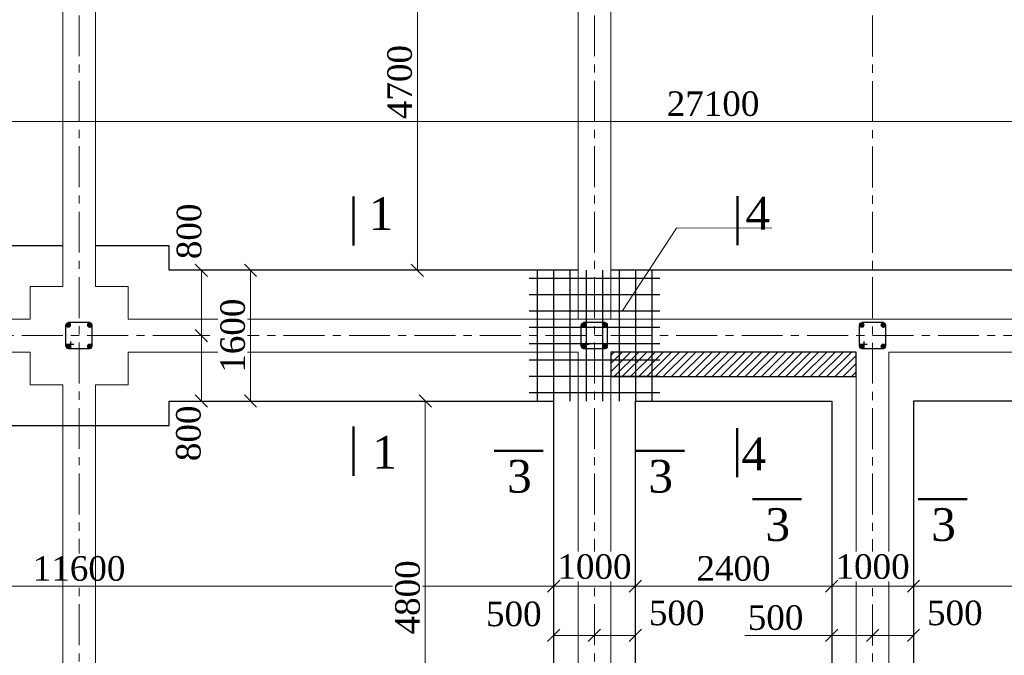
# Model space of a CAD drawing. Header units: millimetres. Extents: x 2063114 to 14983986, y -126020516 to 213791.
# Tile 705 of 731: x 2416572 to 2428608, y -21953 to -14182. Entities that reach past the tile are written whole.
import ezdxf
from ezdxf.enums import TextEntityAlignment as Align

# ---------------------------------------------------------------- set-up
doc = ezdxf.new("R2010")
doc.units = ezdxf.units.MM
doc.linetypes.add('CENTERX2', pattern=[4, 2.5, -0.5, 0.5, -0.5])
doc.layers.get('Defpoints').update_dxf_attribs({"color": 6, "lineweight": 35})
for name, color, linetype, lineweight in [('.', 7, 'Continuous', 15), ('_Размеры', 187, 'Continuous', 18), ('АСО-оси', 24, 'CENTERX2', 20), ('колонны', 7, 'Continuous', 40), ('раз.нар', 250, 'Continuous', 20), ('Стена', 7, 'Continuous', 35), ('СТЕНЫ', 7, 'Continuous', 20)]:
    doc.layers.add(name, color=color, linetype=linetype, lineweight=lineweight)
doc.layers.add('YQ_DIM', color=3, linetype='Continuous')
doc.styles.add('TIMES NEW', font='times.ttf', dxfattribs={"height": 200})
doc.styles.add('Times New Roman', font='times.ttf')
doc.dimstyles.new('hasan 25', dxfattribs={"dimscale": 100, "dimtxt": 2.5, "dimasz": 1.5, "dimexe": 0.7, "dimexo": 2, "dimtad": 1, "dimdec": 0, "dimlfac": 0.25, "dimtxsty": 'Times New Roman', "dimblk": 'OBLIQUE', "dimcen": 0.09, "dimadec": 0, "dimazin": 0, "dimtfac": 1, "dimtdec": 0, "dimtmove": 0, "dimatfit": 3, "dimldrblk": 'OBLIQUE', "dimfxl": 1, "dimarcsym": 0})
doc.dimstyles.new('Миржалол100', dxfattribs={"dimtxt": 300, "dimasz": 150, "dimexe": 100, "dimexo": 100, "dimgap": 63, "dimtad": 1, "dimdec": 0, "dimtxsty": 'Times New Roman', "dimblk": 'OBLIQUE', "dimcen": 100, "dimclrd": 256, "dimclre": 256, "dimclrt": 256, "dimadec": 0, "dimazin": 0, "dimtfac": 1, "dimtdec": 0, "dimtmove": 1, "dimatfit": 3, "dimfxl": 800, "dimlwd": 13, "dimlwe": 13, "dimarcsym": 0})

# ---------------------------------------------------------------- blocks, each defined once
blk = doc.blocks.new('_Oblique')
at = {"color": 0, "linetype": 'ByBlock', "lineweight": -2}
blk.add_line((-0.5, -0.5), (0.5, 0.5), dxfattribs=at)
blk = doc.blocks.new('*D4129')
at = {"color": 0, "lineweight": -2, "transparency": 16777216}
for p, q in [((2443713, -20849), (2443713, -21359)), ((2446913, -20849), (2446913, -21359)), ((2446913, -21289), (2443713, -21289))]:
    blk.add_line(p, q, dxfattribs=at)
at = {"layer": 'Defpoints', "color": 0, "transparency": 16777216}
for p in [(2443713, -20649), (2446913, -20649), (2443713, -21289)]:
    blk.add_point(p, dxfattribs=at)
at = {"color": 0, "lineweight": -2, "transparency": 16777216, "xscale": 150, "yscale": 150, "zscale": 150, "rotation": 180}
blk.add_blockref('_Oblique', (2443713, -21289), dxfattribs=at)
at = {"color": 0, "lineweight": -2, "transparency": 16777216, "xscale": 150, "yscale": 150, "zscale": 150}
blk.add_blockref('_Oblique', (2446913, -21289), dxfattribs=at)
at = {"color": 0, "transparency": 16777216, "insert": (2445353, -21099), "char_height": 250, "width": 109924.11, "attachment_point": 5, "style": 'Times New Roman'}
blk.add_mtext('1400', dxfattribs=at)
blk = doc.blocks.new('*D4192')
at = {"lineweight": 13, "transparency": 16777216}
for p, q in [((2418498, -17245), (2418893, -17245)), ((2418793, -18045), (2418793, -17245)), ((2418601, -18045), (2418893, -18045))]:
    blk.add_line(p, q, dxfattribs=at)
at = {"layer": 'Defpoints', "color": 0, "linetype": 'ByBlock', "transparency": 16777216}
for p in [(2418398, -17245), (2418793, -17245), (2418501, -18045)]:
    blk.add_point(p, dxfattribs=at)
at = {"linetype": 'ByBlock', "lineweight": 13, "transparency": 16777216, "xscale": 150, "yscale": 150, "zscale": 150}
for p, rotation in [((2418793, -17245), 90), ((2418793, -18045), 270)]:
    blk.add_blockref('_Oblique', p, dxfattribs=dict(at, rotation=rotation))
at = {"linetype": 'ByBlock', "lineweight": 30, "transparency": 16777216, "insert": (2418644, -16770), "char_height": 300, "attachment_point": 5, "rotation": 90, "style": 'Times New Roman', "bg_fill": 3, "box_fill_scale": 1.1, "bg_fill_color": 256, "bg_fill_true_color": 13158600, "bg_fill_transparency": 0}
blk.add_mtext('800', dxfattribs=at)
blk = doc.blocks.new('*D4193')
at = {"lineweight": 13, "transparency": 16777216}
for p, q in [((2418601, -18045), (2418893, -18045)), ((2418793, -18845), (2418793, -18045)), ((2418498, -18845), (2418893, -18845))]:
    blk.add_line(p, q, dxfattribs=at)
at = {"layer": 'Defpoints', "color": 0, "linetype": 'ByBlock', "transparency": 16777216}
for p in [(2418501, -18045), (2418793, -18045), (2418398, -18845)]:
    blk.add_point(p, dxfattribs=at)
at = {"linetype": 'ByBlock', "lineweight": 13, "transparency": 16777216, "xscale": 150, "yscale": 150, "zscale": 150, "rotation": 90}
blk.add_blockref('_Oblique', (2418793, -18045), dxfattribs=at)
at = {"linetype": 'ByBlock', "lineweight": 30, "transparency": 16777216, "insert": (2418636, -19239), "char_height": 300, "attachment_point": 5, "rotation": 90, "style": 'Times New Roman', "bg_fill": 3, "box_fill_scale": 1.1, "bg_fill_color": 256, "bg_fill_true_color": 13158600, "bg_fill_transparency": 0}
blk.add_mtext('800', dxfattribs=at)
at = {"linetype": 'ByBlock', "lineweight": 13, "transparency": 16777216, "xscale": 150, "yscale": 150, "zscale": 150, "rotation": 270}
blk.add_blockref('_Oblique', (2418793, -18845), dxfattribs=at)
blk = doc.blocks.new('*D4194')
at = {"lineweight": 13, "transparency": 16777216}
for p, q in [((2423098, -20702), (2423098, -21208)), ((2411498, -20702), (2411498, -21208)), ((2411498, -21108), (2423098, -21108))]:
    blk.add_line(p, q, dxfattribs=at)
at = {"layer": 'Defpoints', "color": 0, "linetype": 'ByBlock', "transparency": 16777216}
for p in [(2411498, -20602), (2423098, -20602), (2423098, -21108)]:
    blk.add_point(p, dxfattribs=at)
at = {"linetype": 'ByBlock', "lineweight": 13, "transparency": 16777216, "xscale": 150, "yscale": 150, "zscale": 150, "rotation": 180}
blk.add_blockref('_Oblique', (2411498, -21108), dxfattribs=at)
at = {"linetype": 'ByBlock', "lineweight": 13, "transparency": 16777216, "xscale": 150, "yscale": 150, "zscale": 150}
blk.add_blockref('_Oblique', (2423098, -21108), dxfattribs=at)
at = {"linetype": 'ByBlock', "lineweight": 30, "transparency": 16777216, "insert": (2417298, -20893), "char_height": 300, "attachment_point": 5, "style": 'Times New Roman', "bg_fill": 3, "box_fill_scale": 1.1, "bg_fill_color": 256, "bg_fill_true_color": 13158600, "bg_fill_transparency": 0}
blk.add_mtext('11600', dxfattribs=at)
blk = doc.blocks.new('*D4195')
at = {"lineweight": 13, "transparency": 16777216}
for p, q in [((2424098, -20510), (2424098, -21208)), ((2426498, -20737), (2426498, -21208)), ((2424098, -21108), (2426498, -21108))]:
    blk.add_line(p, q, dxfattribs=at)
at = {"layer": 'Defpoints', "color": 0, "linetype": 'ByBlock', "transparency": 16777216}
for p in [(2424098, -20410), (2426498, -20637), (2426498, -21108)]:
    blk.add_point(p, dxfattribs=at)
at = {"linetype": 'ByBlock', "lineweight": 13, "transparency": 16777216, "xscale": 150, "yscale": 150, "zscale": 150, "rotation": 180}
blk.add_blockref('_Oblique', (2424098, -21108), dxfattribs=at)
at = {"linetype": 'ByBlock', "lineweight": 13, "transparency": 16777216, "xscale": 150, "yscale": 150, "zscale": 150}
blk.add_blockref('_Oblique', (2426498, -21108), dxfattribs=at)
at = {"linetype": 'ByBlock', "lineweight": 30, "transparency": 16777216, "insert": (2425298, -20893), "char_height": 300, "attachment_point": 5, "style": 'Times New Roman', "bg_fill": 3, "box_fill_scale": 1.1, "bg_fill_color": 256, "bg_fill_true_color": 13158600, "bg_fill_transparency": 0}
blk.add_mtext('2400', dxfattribs=at)
blk = doc.blocks.new('*D4196')
at = {"lineweight": 13, "transparency": 16777216}
for p, q in [((2427498, -20596), (2427498, -21208)), ((2431098, -20759), (2431098, -21208)), ((2427498, -21108), (2431098, -21108))]:
    blk.add_line(p, q, dxfattribs=at)
at = {"layer": 'Defpoints', "color": 0, "linetype": 'ByBlock', "transparency": 16777216}
for p in [(2427498, -20496), (2431098, -20659), (2431098, -21108)]:
    blk.add_point(p, dxfattribs=at)
at = {"linetype": 'ByBlock', "lineweight": 13, "transparency": 16777216, "xscale": 150, "yscale": 150, "zscale": 150, "rotation": 180}
blk.add_blockref('_Oblique', (2427498, -21108), dxfattribs=at)
at = {"linetype": 'ByBlock', "lineweight": 13, "transparency": 16777216, "xscale": 150, "yscale": 150, "zscale": 150}
blk.add_blockref('_Oblique', (2431098, -21108), dxfattribs=at)
at = {"linetype": 'ByBlock', "lineweight": 30, "transparency": 16777216, "insert": (2429298, -20893), "char_height": 300, "attachment_point": 5, "style": 'Times New Roman', "bg_fill": 3, "box_fill_scale": 1.1, "bg_fill_color": 256, "bg_fill_true_color": 13158600, "bg_fill_transparency": 0}
blk.add_mtext('3600', dxfattribs=at)
blk = doc.blocks.new('*D4198')
at = {"lineweight": 13, "transparency": 16777216}
for p, q in [((2420730, -18845), (2421630, -18845)), ((2421530, -18845), (2421530, -23645)), ((2420730, -23645), (2421630, -23645))]:
    blk.add_line(p, q, dxfattribs=at)
at = {"layer": 'Defpoints', "color": 0, "linetype": 'ByBlock', "transparency": 16777216}
for p in [(2420258, -18845), (2419973, -23645), (2421530, -23645)]:
    blk.add_point(p, dxfattribs=at)
at = {"linetype": 'ByBlock', "lineweight": 13, "transparency": 16777216, "xscale": 150, "yscale": 150, "zscale": 150}
for p, rotation in [((2421530, -18845), 90), ((2421530, -23645), 270)]:
    blk.add_blockref('_Oblique', p, dxfattribs=dict(at, rotation=rotation))
at = {"linetype": 'ByBlock', "lineweight": 30, "transparency": 16777216, "insert": (2421315, -21245), "char_height": 300, "attachment_point": 5, "rotation": 90, "style": 'Times New Roman', "bg_fill": 3, "box_fill_scale": 1.1, "bg_fill_color": 256, "bg_fill_true_color": 13158600, "bg_fill_transparency": 0}
blk.add_mtext('4800', dxfattribs=at)
blk = doc.blocks.new('*D4220')
at = {"lineweight": 13, "transparency": 16777216}
for p, q in [((2418893, -17245), (2419493, -17245)), ((2419393, -17245), (2419393, -18845)), ((2418893, -18845), (2419493, -18845))]:
    blk.add_line(p, q, dxfattribs=at)
at = {"layer": 'Defpoints', "color": 0, "linetype": 'ByBlock', "transparency": 16777216}
for p in [(2418793, -17245), (2418793, -18845), (2419393, -18845)]:
    blk.add_point(p, dxfattribs=at)
at = {"linetype": 'ByBlock', "lineweight": 13, "transparency": 16777216, "xscale": 150, "yscale": 150, "zscale": 150}
for p, rotation in [((2419393, -17245), 90), ((2419393, -18845), 270)]:
    blk.add_blockref('_Oblique', p, dxfattribs=dict(at, rotation=rotation))
at = {"linetype": 'ByBlock', "lineweight": 30, "transparency": 16777216, "insert": (2419177, -18045), "char_height": 300, "attachment_point": 5, "rotation": 90, "style": 'Times New Roman', "bg_fill": 3, "box_fill_scale": 1.1, "bg_fill_color": 256, "bg_fill_true_color": 13158600, "bg_fill_transparency": 0}
blk.add_mtext('1600', dxfattribs=at)
blk = doc.blocks.new('*D4232')
at = {"lineweight": 13, "transparency": 16777216}
for p, q in [((2423098, -20958), (2423098, -21208)), ((2424098, -20944), (2424098, -21208)), ((2423098, -21108), (2424098, -21108))]:
    blk.add_line(p, q, dxfattribs=at)
at = {"layer": 'Defpoints', "color": 0, "linetype": 'ByBlock', "transparency": 16777216}
for p in [(2423098, -20858), (2424098, -20844), (2424098, -21108)]:
    blk.add_point(p, dxfattribs=at)
at = {"linetype": 'ByBlock', "lineweight": 30, "transparency": 16777216, "insert": (2423598, -20870), "char_height": 300, "attachment_point": 5, "style": 'Times New Roman', "bg_fill": 3, "box_fill_scale": 1.1, "bg_fill_color": 256, "bg_fill_true_color": 13158600, "bg_fill_transparency": 0}
blk.add_mtext('1000', dxfattribs=at)
at = {"linetype": 'ByBlock', "lineweight": 13, "transparency": 16777216, "xscale": 150, "yscale": 150, "zscale": 150, "rotation": 180}
blk.add_blockref('_Oblique', (2423098, -21108), dxfattribs=at)
at = {"linetype": 'ByBlock', "lineweight": 13, "transparency": 16777216, "xscale": 150, "yscale": 150, "zscale": 150}
blk.add_blockref('_Oblique', (2424098, -21108), dxfattribs=at)
blk = doc.blocks.new('*D4233')
at = {"lineweight": 13, "transparency": 16777216}
for p, q in [((2423598, -21498), (2423598, -21809)), ((2424098, -21494), (2424098, -21809)), ((2423598, -21709), (2424098, -21709))]:
    blk.add_line(p, q, dxfattribs=at)
at = {"layer": 'Defpoints', "color": 0, "linetype": 'ByBlock', "transparency": 16777216}
for p in [(2423598, -21398), (2424098, -21394), (2424098, -21709)]:
    blk.add_point(p, dxfattribs=at)
at = {"linetype": 'ByBlock', "lineweight": 13, "transparency": 16777216, "xscale": 150, "yscale": 150, "zscale": 150, "rotation": 180}
blk.add_blockref('_Oblique', (2423598, -21709), dxfattribs=at)
at = {"linetype": 'ByBlock', "lineweight": 13, "transparency": 16777216, "xscale": 150, "yscale": 150, "zscale": 150}
blk.add_blockref('_Oblique', (2424098, -21709), dxfattribs=at)
at = {"linetype": 'ByBlock', "lineweight": 30, "transparency": 16777216, "insert": (2424603, -21437), "char_height": 300, "attachment_point": 5, "style": 'Times New Roman', "bg_fill": 3, "box_fill_scale": 1.1, "bg_fill_color": 256, "bg_fill_true_color": 13158600, "bg_fill_transparency": 0}
blk.add_mtext('500', dxfattribs=at)
blk = doc.blocks.new('*D4234')
at = {"lineweight": 13, "transparency": 16777216}
for p, q in [((2423098, -21510), (2423098, -21809)), ((2423598, -21498), (2423598, -21809)), ((2423598, -21709), (2423098, -21709))]:
    blk.add_line(p, q, dxfattribs=at)
at = {"layer": 'Defpoints', "color": 0, "linetype": 'ByBlock', "transparency": 16777216}
for p in [(2423098, -21410), (2423598, -21398), (2423098, -21709)]:
    blk.add_point(p, dxfattribs=at)
at = {"linetype": 'ByBlock', "lineweight": 13, "transparency": 16777216, "xscale": 150, "yscale": 150, "zscale": 150, "rotation": 180}
blk.add_blockref('_Oblique', (2423098, -21709), dxfattribs=at)
at = {"linetype": 'ByBlock', "lineweight": 13, "transparency": 16777216, "xscale": 150, "yscale": 150, "zscale": 150}
blk.add_blockref('_Oblique', (2423598, -21709), dxfattribs=at)
at = {"linetype": 'ByBlock', "lineweight": 30, "transparency": 16777216, "insert": (2422612, -21449), "char_height": 300, "attachment_point": 5, "style": 'Times New Roman', "bg_fill": 3, "box_fill_scale": 1.1, "bg_fill_color": 256, "bg_fill_true_color": 13158600, "bg_fill_transparency": 0}
blk.add_mtext('500', dxfattribs=at)
blk = doc.blocks.new('*D4235')
at = {"lineweight": 13, "transparency": 16777216}
for p, q in [((2426498, -20958), (2426498, -21208)), ((2427498, -20944), (2427498, -21208)), ((2426498, -21108), (2427498, -21108))]:
    blk.add_line(p, q, dxfattribs=at)
at = {"layer": 'Defpoints', "color": 0, "linetype": 'ByBlock', "transparency": 16777216}
for p in [(2426498, -20858), (2427498, -20844), (2427498, -21108)]:
    blk.add_point(p, dxfattribs=at)
at = {"linetype": 'ByBlock', "lineweight": 30, "transparency": 16777216, "insert": (2426998, -20870), "char_height": 300, "attachment_point": 5, "style": 'Times New Roman', "bg_fill": 3, "box_fill_scale": 1.1, "bg_fill_color": 256, "bg_fill_true_color": 13158600, "bg_fill_transparency": 0}
blk.add_mtext('1000', dxfattribs=at)
at = {"linetype": 'ByBlock', "lineweight": 13, "transparency": 16777216, "xscale": 150, "yscale": 150, "zscale": 150, "rotation": 180}
blk.add_blockref('_Oblique', (2426498, -21108), dxfattribs=at)
at = {"linetype": 'ByBlock', "lineweight": 13, "transparency": 16777216, "xscale": 150, "yscale": 150, "zscale": 150}
blk.add_blockref('_Oblique', (2427498, -21108), dxfattribs=at)
blk = doc.blocks.new('*D4236')
at = {"lineweight": 13, "transparency": 16777216}
for p, q in [((2426998, -21498), (2426998, -21809)), ((2427498, -21494), (2427498, -21809)), ((2426998, -21709), (2427498, -21709))]:
    blk.add_line(p, q, dxfattribs=at)
at = {"layer": 'Defpoints', "color": 0, "linetype": 'ByBlock', "transparency": 16777216}
for p in [(2426998, -21398), (2427498, -21394), (2427498, -21709)]:
    blk.add_point(p, dxfattribs=at)
at = {"linetype": 'ByBlock', "lineweight": 13, "transparency": 16777216, "xscale": 150, "yscale": 150, "zscale": 150, "rotation": 180}
blk.add_blockref('_Oblique', (2426998, -21709), dxfattribs=at)
at = {"linetype": 'ByBlock', "lineweight": 13, "transparency": 16777216, "xscale": 150, "yscale": 150, "zscale": 150}
blk.add_blockref('_Oblique', (2427498, -21709), dxfattribs=at)
at = {"linetype": 'ByBlock', "lineweight": 30, "transparency": 16777216, "insert": (2428003, -21437), "char_height": 300, "attachment_point": 5, "style": 'Times New Roman', "bg_fill": 3, "box_fill_scale": 1.1, "bg_fill_color": 256, "bg_fill_true_color": 13158600, "bg_fill_transparency": 0}
blk.add_mtext('500', dxfattribs=at)
blk = doc.blocks.new('*D4237')
at = {"lineweight": 13, "transparency": 16777216}
for p, q in [((2426498, -21510), (2426498, -21809)), ((2426998, -21498), (2426998, -21809)), ((2425435, -21709), (2426498, -21709)), ((2426998, -21709), (2426498, -21709))]:
    blk.add_line(p, q, dxfattribs=at)
at = {"layer": 'Defpoints', "color": 0, "linetype": 'ByBlock', "transparency": 16777216}
for p in [(2426498, -21410), (2426998, -21398), (2426498, -21709)]:
    blk.add_point(p, dxfattribs=at)
at = {"linetype": 'ByBlock', "lineweight": 13, "transparency": 16777216, "xscale": 150, "yscale": 150, "zscale": 150, "rotation": 180}
blk.add_blockref('_Oblique', (2426498, -21709), dxfattribs=at)
at = {"linetype": 'ByBlock', "lineweight": 13, "transparency": 16777216, "xscale": 150, "yscale": 150, "zscale": 150}
blk.add_blockref('_Oblique', (2426998, -21709), dxfattribs=at)
at = {"linetype": 'ByBlock', "lineweight": 30, "transparency": 16777216, "insert": (2425812, -21494), "char_height": 300, "attachment_point": 5, "style": 'Times New Roman', "bg_fill": 3, "box_fill_scale": 1.1, "bg_fill_color": 256, "bg_fill_true_color": 13158600, "bg_fill_transparency": 0}
blk.add_mtext('500', dxfattribs=at)
blk = doc.blocks.new('*D4241')
at = {"lineweight": 13, "transparency": 16777216}
for p, q in [((2420634, -12545), (2421534, -12545)), ((2421434, -12545), (2421434, -17245)), ((2420634, -17245), (2421534, -17245))]:
    blk.add_line(p, q, dxfattribs=at)
at = {"layer": 'Defpoints', "color": 0, "linetype": 'ByBlock', "transparency": 16777216}
for p in [(2420161, -12545), (2419881, -17245), (2421434, -17245)]:
    blk.add_point(p, dxfattribs=at)
at = {"linetype": 'ByBlock', "lineweight": 13, "transparency": 16777216, "xscale": 150, "yscale": 150, "zscale": 150}
for p, rotation in [((2421434, -12545), 90), ((2421434, -17245), 270)]:
    blk.add_blockref('_Oblique', p, dxfattribs=dict(at, rotation=rotation))
at = {"linetype": 'ByBlock', "lineweight": 30, "transparency": 16777216, "insert": (2421218, -14945), "char_height": 300, "attachment_point": 5, "rotation": 90, "style": 'Times New Roman', "bg_fill": 3, "box_fill_scale": 1.1, "bg_fill_color": 256, "bg_fill_true_color": 13158600, "bg_fill_transparency": 0}
blk.add_mtext('4700', dxfattribs=at)
blk = doc.blocks.new('*D4243')
at = {"lineweight": 13, "transparency": 16777216}
for p, q in [((2411498, -14930), (2411498, -15527)), ((2438598, -14993), (2438598, -15527)), ((2438598, -15427), (2411498, -15427))]:
    blk.add_line(p, q, dxfattribs=at)
at = {"layer": 'Defpoints', "color": 0, "linetype": 'ByBlock', "transparency": 16777216}
for p in [(2411498, -14830), (2438598, -14893), (2411498, -15427)]:
    blk.add_point(p, dxfattribs=at)
at = {"linetype": 'ByBlock', "lineweight": 13, "transparency": 16777216, "xscale": 150, "yscale": 150, "zscale": 150, "rotation": 180}
blk.add_blockref('_Oblique', (2411498, -15427), dxfattribs=at)
at = {"linetype": 'ByBlock', "lineweight": 13, "transparency": 16777216, "xscale": 150, "yscale": 150, "zscale": 150}
blk.add_blockref('_Oblique', (2438598, -15427), dxfattribs=at)
at = {"linetype": 'ByBlock', "lineweight": 30, "transparency": 16777216, "insert": (2425048, -15211), "char_height": 300, "attachment_point": 5, "style": 'Times New Roman', "bg_fill": 3, "box_fill_scale": 1.1, "bg_fill_color": 256, "bg_fill_true_color": 13158600, "bg_fill_transparency": 0}
blk.add_mtext('27100', dxfattribs=at)

msp = doc.modelspace()

# ---------------------------------------------------------------- hatches: boundary and pattern name
at = {"layer": '.'}
h = msp.add_hatch(color=251, dxfattribs=at)
h.dxf.hatch_style = 1
h.paths.add_polyline_path([(2417191.34396, -17926.35239, 0.1154889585), (2417194.33539, -17913.57396, 0.5406689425), (2417154.02401, -17887.19234)])
h.paths.add_polyline_path([(2417185.50351, -17934.32266, 0.0864494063), (2417191.34396, -17926.35239), (2417154.02401, -17887.19234, 0.0802540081), (2417146.30314, -17892.16269)])
h.paths.add_polyline_path([(2417146.30314, -17892.16269, 0.2127919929), (2417136.75867, -17913.57396, 0.6611642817), (2417185.50351, -17934.32266)])
h = msp.add_hatch(color=251, dxfattribs=at)
h.dxf.hatch_style = 1
h.paths.add_polyline_path([(2417415.4586, -17890.33148), (2417453.79811, -17930.85112, 0.141630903), (2417458.238, -17915.49138, 0.5719973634)])
h.paths.add_polyline_path([(2417415.4586, -17890.33148, 0.056217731), (2417410.20575, -17894.08011), (2417449.40612, -17936.24009, 0.0605934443), (2417453.79811, -17930.85112)])
h.paths.add_polyline_path([(2417410.20575, -17894.08011, 0.2127919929), (2417400.66128, -17915.49138, 0.6611642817), (2417449.40612, -17936.24009)])
h = msp.add_hatch(color=251, dxfattribs=at)
h.dxf.hatch_style = 1
h.paths.add_polyline_path([(2423491.34396, -17926.35239, 0.1154889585), (2423494.33539, -17913.57396, 0.5406689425), (2423454.02401, -17887.19234)])
h.paths.add_polyline_path([(2423485.50351, -17934.32266, 0.0864494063), (2423491.34396, -17926.35239), (2423454.02401, -17887.19234, 0.0802540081), (2423446.30314, -17892.16269)])
h.paths.add_polyline_path([(2423446.30314, -17892.16269, 0.2127919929), (2423436.75867, -17913.57396, 0.6611642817), (2423485.50351, -17934.32266)])
h = msp.add_hatch(color=251, dxfattribs=at)
h.dxf.hatch_style = 1
h.paths.add_polyline_path([(2423715.4586, -17890.33148), (2423753.79811, -17930.85112, 0.141630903), (2423758.238, -17915.49138, 0.5719973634)])
h.paths.add_polyline_path([(2423715.4586, -17890.33148, 0.056217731), (2423710.20575, -17894.08011), (2423749.40612, -17936.24009, 0.0605934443), (2423753.79811, -17930.85112)])
h.paths.add_polyline_path([(2423710.20575, -17894.08011, 0.2127919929), (2423700.66128, -17915.49138, 0.6611642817), (2423749.40612, -17936.24009)])
h = msp.add_hatch(color=251, dxfattribs=at)
h.dxf.hatch_style = 1
h.paths.add_polyline_path([(2426891.34396, -17926.35239, 0.1154889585), (2426894.33539, -17913.57396, 0.5406689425), (2426854.02401, -17887.19234)])
h.paths.add_polyline_path([(2426885.50351, -17934.32266, 0.0864494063), (2426891.34396, -17926.35239), (2426854.02401, -17887.19234, 0.0802540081), (2426846.30314, -17892.16269)])
h.paths.add_polyline_path([(2426846.30314, -17892.16269, 0.2127919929), (2426836.75867, -17913.57396, 0.6611642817), (2426885.50351, -17934.32266)])
h = msp.add_hatch(color=251, dxfattribs=at)
h.dxf.hatch_style = 1
h.paths.add_polyline_path([(2427115.4586, -17890.33148), (2427153.79811, -17930.85112, 0.141630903), (2427158.238, -17915.49138, 0.5719973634)])
h.paths.add_polyline_path([(2427115.4586, -17890.33148, 0.056217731), (2427110.20575, -17894.08011), (2427149.40612, -17936.24009, 0.0605934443), (2427153.79811, -17930.85112)])
h.paths.add_polyline_path([(2427110.20575, -17894.08011, 0.2127919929), (2427100.66128, -17915.49138, 0.6611642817), (2427149.40612, -17936.24009)])
h = msp.add_hatch(color=251, dxfattribs=at)
h.dxf.hatch_style = 1
h.paths.add_polyline_path([(2417151.72758, -18152.77569), (2417190.06709, -18193.29533, 0.141630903), (2417194.50698, -18177.93559, 0.5719973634)])
h.paths.add_polyline_path([(2417151.72758, -18152.77569, 0.056217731), (2417146.47473, -18156.52432), (2417185.67509, -18198.6843, 0.0605934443), (2417190.06709, -18193.29533)])
h.paths.add_polyline_path([(2417146.47473, -18156.52432, 0.2127919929), (2417136.93026, -18177.93559, 0.6611642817), (2417185.67509, -18198.6843)])
h = msp.add_hatch(color=251, dxfattribs=at)
h.dxf.hatch_style = 1
h.paths.add_polyline_path([(2417415.45862, -18151.75722), (2417453.79813, -18192.27686, 0.141630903), (2417458.23802, -18176.91712, 0.5719973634)])
h.paths.add_polyline_path([(2417415.45862, -18151.75722, 0.056217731), (2417410.20577, -18155.50585), (2417449.40614, -18197.66582, 0.0605934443), (2417453.79813, -18192.27686)])
h.paths.add_polyline_path([(2417410.20577, -18155.50585, 0.2127919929), (2417400.6613, -18176.91712, 0.6611642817), (2417449.40614, -18197.66582)])
h = msp.add_hatch(color=251, dxfattribs=at)
h.dxf.hatch_style = 1
h.paths.add_polyline_path([(2423451.72758, -18152.77569), (2423490.06709, -18193.29533, 0.141630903), (2423494.50698, -18177.93559, 0.5719973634)])
h.paths.add_polyline_path([(2423451.72758, -18152.77569, 0.056217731), (2423446.47473, -18156.52432), (2423485.67509, -18198.6843, 0.0605934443), (2423490.06709, -18193.29533)])
h.paths.add_polyline_path([(2423446.47473, -18156.52432, 0.2127919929), (2423436.93026, -18177.93559, 0.6611642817), (2423485.67509, -18198.6843)])
h = msp.add_hatch(color=251, dxfattribs=at)
h.dxf.hatch_style = 1
h.paths.add_polyline_path([(2423715.45862, -18151.75722), (2423753.79813, -18192.27686, 0.141630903), (2423758.23802, -18176.91712, 0.5719973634)])
h.paths.add_polyline_path([(2423715.45862, -18151.75722, 0.056217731), (2423710.20577, -18155.50585), (2423749.40614, -18197.66582, 0.0605934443), (2423753.79813, -18192.27686)])
h.paths.add_polyline_path([(2423710.20577, -18155.50585, 0.2127919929), (2423700.6613, -18176.91712, 0.6611642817), (2423749.40614, -18197.66582)])
h = msp.add_hatch(color=251, dxfattribs=at)
h.dxf.hatch_style = 1
h.paths.add_polyline_path([(2426851.72758, -18152.77569), (2426890.06709, -18193.29533, 0.141630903), (2426894.50698, -18177.93559, 0.5719973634)])
h.paths.add_polyline_path([(2426851.72758, -18152.77569, 0.056217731), (2426846.47473, -18156.52432), (2426885.67509, -18198.6843, 0.0605934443), (2426890.06709, -18193.29533)])
h.paths.add_polyline_path([(2426846.47473, -18156.52432, 0.2127919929), (2426836.93026, -18177.93559, 0.6611642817), (2426885.67509, -18198.6843)])
h = msp.add_hatch(color=251, dxfattribs=at)
h.dxf.hatch_style = 1
h.paths.add_polyline_path([(2427115.45862, -18151.75722), (2427153.79813, -18192.27686, 0.141630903), (2427158.23802, -18176.91712, 0.5719973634)])
h.paths.add_polyline_path([(2427115.45862, -18151.75722, 0.056217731), (2427110.20577, -18155.50585), (2427149.40614, -18197.66582, 0.0605934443), (2427153.79813, -18192.27686)])
h.paths.add_polyline_path([(2427110.20577, -18155.50585, 0.2127919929), (2427100.6613, -18176.91712, 0.6611642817), (2427149.40614, -18197.66582)])
at = {"layer": '.', "linetype": 'ByBlock', "ltscale": 3}
h = msp.add_hatch(dxfattribs=at)
h.set_pattern_fill('JIS_WOOD', color=256, scale=100)
h.set_pattern_definition([(45, (-4332919.55, -668903.15), (-49.9999999, 49.9999999), [])])
h.paths.add_polyline_path([(2426798.00576, -18244.88595), (2423798.00559, -18244.91915), (2423798.00593, -18544.95166), (2426798.0061, -18544.91846)])

# ---------------------------------------------------------------- linework, layer by layer
at = {"layer": '_Размеры', "lineweight": 50}
for p, q in [((2420653.96931, -16943.22419), (2420653.96931, -16343.22419)), ((2425346.79682, -16937.91614), (2425346.79682, -16337.91614)), ((2420653.96931, -19157.11014), (2420653.96931, -19757.11014)), ((2425342.1402, -19176.53521), (2425342.1402, -19776.53521)), ((2422972.37601, -19454.6577), (2422372.37601, -19454.6577)), ((2424097.48894, -19454.6577), (2424697.48894, -19454.6577)), ((2426130.00931, -20044.96291), (2425530.00931, -20044.96291)), ((2427555.12223, -20044.96291), (2428155.12223, -20044.96291))]:
    msp.add_line(p, q, dxfattribs=at)
at = {"layer": 'YQ_DIM', "lineweight": 30}
for p, q in [((2422898.00576, -17244.88595), (2422898.00576, -18844.88595)), ((2423098.00576, -17244.88595), (2423098.00576, -18844.88595)), ((2423298.00576, -17244.88595), (2423298.00576, -18844.88595)), ((2423498.00576, -17244.88595), (2423498.00576, -18844.88595)), ((2423698.00576, -17244.88595), (2423698.00576, -18844.88595)), ((2423898.00576, -17244.88595), (2423898.00576, -18844.88595)), ((2424098.00576, -17244.88595), (2424098.00576, -18844.88595)), ((2424298.00576, -17244.88595), (2424298.00576, -18844.88595)), ((2424398.00576, -17344.88595), (2422798.00576, -17344.88595)), ((2424398.00576, -17544.88595), (2422798.00576, -17544.88595)), ((2424398.00576, -17744.88595), (2422798.00576, -17744.88595)), ((2424398.00576, -17944.88595), (2422798.00576, -17944.88595)), ((2424398.00576, -18144.88595), (2422798.00576, -18144.88595)), ((2424398.00576, -18344.88595), (2422798.00576, -18344.88595)), ((2424398.00576, -18544.88595), (2422798.00576, -18544.88595)), ((2424398.00576, -18744.88595), (2422798.00576, -18744.88595))]:
    msp.add_line(p, q, dxfattribs=at)
at = {"layer": 'АСО-оси', "ltscale": 200}
for p, q in [((2417298.00576, -4529.71131), (2417298.00576, -27542.58835)), ((2423598.00576, -4529.71131), (2423598.00576, -27542.58835)), ((2426998.00576, -4531.8287), (2426998.00576, -27544.70574)), ((2440298.00576, -18044.88595), (2407891.43595, -18044.88595))]:
    msp.add_line(p, q, dxfattribs=at)
at = {"layer": 'колонны', "color": 0, "lineweight": 30, "ltscale": 100}
msp.add_lwpolyline([(2426798.00576, -18244.88595), (2423798.00559, -18244.91915), (2423798.00593, -18544.95166), (2426798.0061, -18544.91846)], close=True, dxfattribs=at)
at = {"layer": 'раз.нар', "color": 0}
msp.add_line((2424602.63631, -16730.65328), (2423937.21605, -17744.33747), dxfattribs=at)
at = {"layer": 'раз.нар', "lineweight": 30}
for p, q in [((2417136.75887, -18174.89946), (2417136.75884, -17913.47373)), ((2417429.27807, -17885.80402), (2417165.54703, -17884.78559)), ((2417458.06646, -18176.01812), (2417458.06644, -17914.59239)), ((2423436.75887, -18174.89946), (2423436.75884, -17913.47373)), ((2423729.27807, -17885.80402), (2423465.54703, -17884.78559)), ((2423758.06646, -18176.01812), (2423758.06644, -17914.59239)), ((2426836.75887, -18174.89946), (2426836.75884, -17913.47373)), ((2427129.27807, -17885.80402), (2426865.54703, -17884.78559)), ((2427158.06646, -18176.01812), (2427158.06644, -17914.59239)), ((2417137.53659, -18148.13406), (2417232.6833, -18148.13406)), ((2417195.11332, -18205.71078), (2417195.11332, -18116.4577)), ((2423437.53659, -18148.13406), (2423532.6833, -18148.13406)), ((2423495.11332, -18205.71078), (2423495.11332, -18116.4577)), ((2426837.53659, -18148.13406), (2426932.6833, -18148.13406)), ((2426895.11332, -18205.71078), (2426895.11332, -18116.4577)), ((2417429.2781, -18204.80648), (2417165.54706, -18205.82496)), ((2423729.2781, -18204.80648), (2423465.54706, -18205.82496)), ((2427129.2781, -18204.80648), (2426865.54706, -18205.82496))]:
    msp.add_line(p, q, dxfattribs=at)
at = {"layer": 'раз.нар', "color": 7, "lineweight": 30}
for points in [[(2423398.00576, -17244.88595), (2418398.00576, -17244.88595)], [(2430498.04576, -17244.88595), (2423798.00576, -17244.88595)], [(2418398.00576, -18844.88595), (2423098.00576, -18844.88595), (2423098.00576, -23644.88595), (2411498.00576, -23644.88595), (2411498.00576, -19142.72856)], [(2430498.04576, -18844.88595), (2427498.00576, -18844.88595), (2427498.00576, -23644.88595), (2431098.00576, -23644.88595), (2431098.00576, -19144.88595)]]:
    msp.add_lwpolyline(points, dxfattribs=at)
at = {"layer": 'раз.нар'}
for centre in [(2417165.54703, -17913.57396), (2417429.27807, -17914.59239), (2423465.54703, -17913.57396), (2423729.27807, -17914.59239), (2426865.54703, -17913.57396), (2427129.27807, -17914.59239), (2417165.54705, -18177.0366), (2417429.2781, -18176.01812), (2423465.54705, -18177.0366), (2423729.2781, -18176.01812), (2426865.54705, -18177.0366), (2427129.2781, -18176.01812)]:
    msp.add_circle(centre, 28.78836, dxfattribs=at)
at = {"layer": 'Стена', "color": 7, "lineweight": 15}
for p, q in [((2426798.00576, -18244.88595), (2426798.00576, -24144.76856)), ((2427198.00576, -18244.88595), (2427198.00576, -24144.76856))]:
    msp.add_line(p, q, dxfattribs=at)
for points in [[(2431398.00576, -11944.88595), (2411198.00576, -11944.88595), (2411198.00576, -17844.88595), (2416698.04576, -17844.88595)], [(2417098.00576, -17444.92595), (2416698.04576, -17444.92595), (2416698.04576, -17844.88595)], [(2417897.96576, -17844.88595), (2417897.96576, -17444.92595), (2417498.00576, -17444.92595)], [(2417897.96576, -17844.88595), (2430998.04576, -17844.88595)], [(2416698.04576, -18244.88595), (2411198.00576, -18244.88595), (2411198.00576, -24144.76856), (2423398.00576, -24144.76856), (2423398.00576, -18244.88595), (2417897.96576, -18244.88595)], [(2416698.04576, -18244.88595), (2416698.04576, -18644.84595), (2417098.00576, -18644.84595)], [(2417498.00576, -18644.84595), (2417897.96576, -18644.84595), (2417897.96576, -18244.88595)], [(2426798.00576, -24144.76856), (2423798.00576, -24144.76856), (2423798.00576, -18244.88595), (2426798.00576, -18244.88595)], [(2427198.00576, -18244.88595), (2430998.04576, -18244.88595)]]:
    msp.add_lwpolyline(points, dxfattribs=at)
at = {"layer": 'СТЕНЫ', "color": 0, "lineweight": 9, "ltscale": 20}
msp.add_line((2425765.07119, -16727.37725), (2424602.63631, -16730.65328), dxfattribs=at)

# ---------------------------------------------------------------- texts
at = {"layer": '_Размеры', "style": 'TIMES NEW'}
for s, p in [('1', (2421140.89209, -16753.40887)), ('4', (2425746.34725, -16748.10082))]:
    msp.add_text(s, height=400, dxfattribs=at).set_placement(p, align=Align.RIGHT)
for s, p in [('1', (2420882.64871, -19670.22304)), ('4', (2425395.29153, -19689.64811)), ('3', (2422529.85159, -19963.89674)), ('3', (2424256.52382, -19963.89674))]:
    msp.add_text(s, height=400, dxfattribs=at).set_placement(p)

# ---------------------------------------------------------------- dimensions: what is measured, and where the dimension line sits
dim = msp.add_linear_dim(base=(2443713.35183, -21288.75471), p1=(2446913.35183, -20648.75471), p2=(2443713.35183, -20648.75471), text='1400', dimstyle='hasan 25')
dim.commit()
dim.dimension.update_dxf_attribs({"geometry": '*D4129', "text_midpoint": (2445353.35183, -21288.75471), "dimtype": 160})

# ---------------------------------------------------------------- next in the draw order: dimensions: what is measured, and where the dimension line sits
at = {"color": 1, "linetype": 'ByBlock', "lineweight": 30}
for base, p1, p2, picture, middle in [((2421433.57046, -17244.88595), (2420161.04819, -12544.88595), (2419880.87537, -17244.88595), '*D4241', (2421433.57046, -14944.88595)), ((2418792.66326, -17244.88595), (2418501.4027, -18044.88595), (2418398.00576, -17244.88595), '*D4192', (2418859.33688, -16769.94725))]:
    dim = msp.add_linear_dim(base=base, p1=p1, p2=p2, angle=90, dimstyle='Миржалол100', override={"dimfxlon": 1, "dimtfill": 1, "dimarcsym": 1}, dxfattribs=at)
    dim.commit()
    dim.dimension.update_dxf_attribs({"geometry": picture, "text_midpoint": middle, "dimtype": 160})
for base, p1, p2, picture, middle in [((2426498.00576, -21108.42482), (2424098.00576, -20409.92136), (2426498.00576, -20636.7835), '*D4195', (2425298.00576, -20892.82929)), ((2431098.00576, -21108.42482), (2427498.00576, -20496.48503), (2431098.00576, -20659.29625), '*D4196', (2429298.00576, -20892.82929)), ((2423098.00576, -21108.42482), (2411498.00576, -20602.316), (2423098.00576, -20602.18399), '*D4194', (2417298.00576, -20892.82929))]:
    dim = msp.add_linear_dim(base=base, p1=p1, p2=p2, dimstyle='Миржалол100', override={"dimfxlon": 1, "dimtfill": 1, "dimarcsym": 1}, dxfattribs=at)
    dim.commit()
    dim.dimension.update_dxf_attribs({"geometry": picture, "text_midpoint": middle})

# ---------------------------------------------------------------- next in the draw order: linework, layer by layer
at = {"color": 7, "linetype": 'ByBlock', "lineweight": 30}
msp.add_lwpolyline([(2424098.00576, -18844.88595), (2426498.00576, -18844.88595), (2426498.00576, -23644.88595), (2424098.00576, -23644.88595)], close=True, dxfattribs=at)
at = {"layer": 'раз.нар', "color": 7, "lineweight": 30}
msp.add_lwpolyline([(2418398.00576, -17244.88595), (2418398.00576, -16944.92595), (2417498.00576, -16944.92595)], dxfattribs=at)
at = {"layer": 'Стена', "color": 7, "lineweight": 15}
for p, q in [((2417098.00576, -18644.84595), (2417098.00576, -24144.76856)), ((2417498.00576, -24144.76856), (2417498.00576, -18644.84595))]:
    msp.add_line(p, q, dxfattribs=at)

# ---------------------------------------------------------------- next in the draw order: texts
at = {"layer": '_Размеры', "style": 'TIMES NEW'}
for p in [(2425687.48488, -20554.20194), (2427714.15712, -20554.20194)]:
    msp.add_text('3', height=400, dxfattribs=at).set_placement(p)

# ---------------------------------------------------------------- next in the draw order: dimensions: what is measured, and where the dimension line sits
at = {"color": 1, "linetype": 'ByBlock', "lineweight": 30}
dim = msp.add_linear_dim(base=(2411498.00576, -15426.97203), p1=(2438598.00576, -14892.76856), p2=(2411498.00576, -14829.99139), dimstyle='Миржалол100', override={"dimfxlon": 1, "dimtfill": 1, "dimarcsym": 1}, dxfattribs=at)
dim.commit()
dim.dimension.update_dxf_attribs({"geometry": '*D4243', "text_midpoint": (2425048.00576, -15210.94391)})
for base, p1, p2, picture, middle in [((2418792.66326, -18044.88595), (2418398.00576, -18844.88595), (2418501.4027, -18044.88595), '*D4193', (2418851.61559, -19238.9969)), ((2421530.28904, -23644.88595), (2420257.76678, -18844.88595), (2419973.12071, -23644.88595), '*D4198', (2421530.28904, -21244.88595))]:
    dim = msp.add_linear_dim(base=base, p1=p1, p2=p2, angle=90, dimstyle='Миржалол100', override={"dimfxlon": 1, "dimtfill": 1, "dimarcsym": 1}, dxfattribs=at)
    dim.commit()
    dim.dimension.update_dxf_attribs({"geometry": picture, "text_midpoint": middle, "dimtype": 160})

# ---------------------------------------------------------------- next in the draw order: linework, layer by layer
at = {"layer": 'раз.нар', "color": 7, "lineweight": 30}
msp.add_lwpolyline([(2417098.00576, -16944.92595), (2416198.04576, -16944.92595), (2416198.04576, -19144.84595), (2418398.00576, -19144.84595), (2418398.00576, -18844.88595)], dxfattribs=at)
at = {"layer": 'Стена', "color": 7, "lineweight": 15}
for p, q in [((2423398.00576, -11944.88595), (2423398.00576, -17844.88595)), ((2423798.00576, -17844.88595), (2423798.00576, -11944.88595)), ((2417098.00576, -12344.84595), (2417098.00576, -17444.92595)), ((2417498.00576, -17444.92595), (2417498.00576, -12344.84595))]:
    msp.add_line(p, q, dxfattribs=at)

# ---------------------------------------------------------------- next in the draw order: dimensions: what is measured, and where the dimension line sits
at = {"color": 1, "linetype": 'ByBlock', "lineweight": 30}
dim = msp.add_linear_dim(base=(2419392.66326, -18844.88595), p1=(2418792.66326, -17244.88595), p2=(2418792.66326, -18844.88595), angle=90, dimstyle='Миржалол100', override={"dimfxlon": 1, "dimtfill": 1, "dimarcsym": 1}, dxfattribs=at)
dim.commit()
dim.dimension.update_dxf_attribs({"geometry": '*D4220', "text_midpoint": (2419177.06773, -18044.88595)})
for base, p1, p2, picture, middle in [((2424098.00576, -21108.42482), (2423098.00576, -20858.47192), (2424098.00576, -20844.2), '*D4232', (2423598.00576, -21086.01473)), ((2427498.00576, -21108.42482), (2426498.00576, -20858.47192), (2427498.00576, -20844.2), '*D4235', (2426998.00576, -21086.01473))]:
    dim = msp.add_linear_dim(base=base, p1=p1, p2=p2, dimstyle='Миржалол100', override={"dimtfill": 1, "dimarcsym": 1}, dxfattribs=at)
    dim.commit()
    dim.dimension.update_dxf_attribs({"geometry": picture, "text_midpoint": middle, "dimtype": 160})

# ---------------------------------------------------------------- next in the draw order: dimensions: what is measured, and where the dimension line sits
for base, p1, p2, picture, middle in [((2424098.00576, -21709.22861), (2423598.00576, -21398.34138), (2424098.00576, -21393.8815), '*D4233', (2424602.71802, -21652.34138)), ((2427498.00576, -21709.22861), (2426998.00576, -21398.34138), (2427498.00576, -21393.8815), '*D4236', (2428002.71802, -21652.34138))]:
    dim = msp.add_linear_dim(base=base, p1=p1, p2=p2, dimstyle='Миржалол100', override={"dimtfill": 1, "dimarcsym": 1}, dxfattribs=at)
    dim.commit()
    dim.dimension.update_dxf_attribs({"geometry": picture, "text_midpoint": middle, "dimtype": 160})

# ---------------------------------------------------------------- next in the draw order: dimensions: what is measured, and where the dimension line sits
for base, p1, p2, picture, middle in [((2423098.00576, -21709.22861), (2423598.00576, -21398.34138), (2423098.00576, -21410.03307), '*D4234', (2422612.10053, -21664.34138)), ((2426498.00576, -21709.22861), (2426998.00576, -21398.34138), (2426498.00576, -21410.03307), '*D4237', (2425812.10053, -21664.34138))]:
    dim = msp.add_linear_dim(base=base, p1=p1, p2=p2, angle=180, dimstyle='Миржалол100', override={"dimtfill": 1, "dimarcsym": 1}, dxfattribs=at)
    dim.commit()
    dim.dimension.update_dxf_attribs({"geometry": picture, "text_midpoint": middle, "dimtype": 160})

doc.saveas('drawing.dxf')
